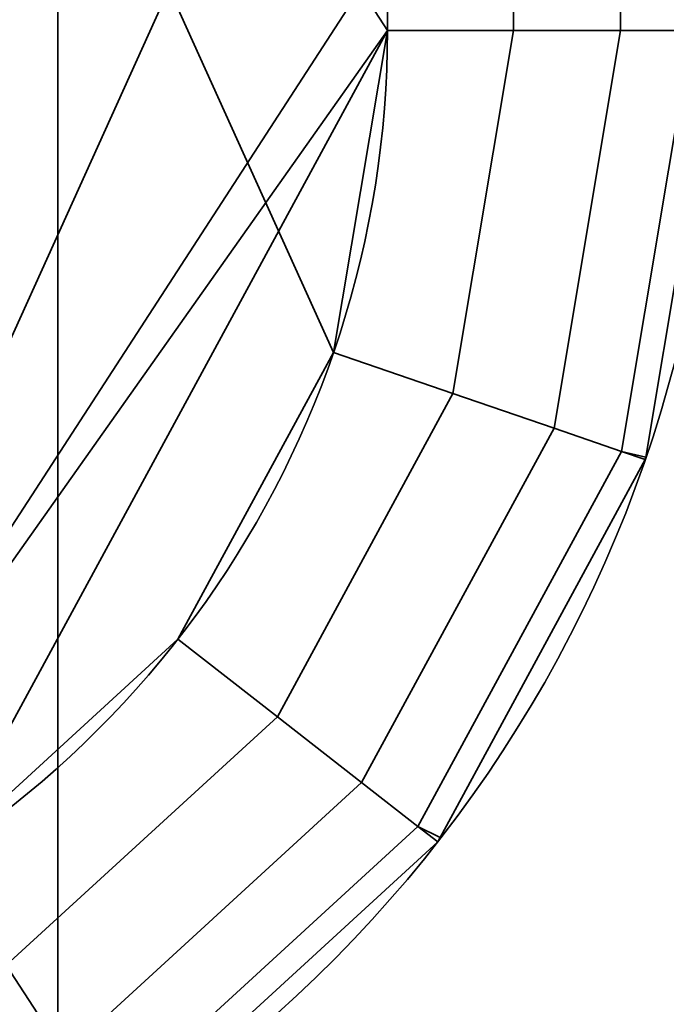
# Model space of a CAD drawing. Header units: millimetres. Extents: x -488 to 6688, y -115 to 115.
# Tile 435 of 656: x 335.08 to 337.05, y -14.58 to -11.59. Entities that reach past the tile are written whole.
import ezdxf

# ---------------------------------------------------------------- set-up
doc = ezdxf.new("R2010")
doc.units = ezdxf.units.MM
doc.layers.add('151', color=7, linetype='Continuous', true_color=0xffffff)

# ---------------------------------------------------------------- blocks, each defined once
blk = doc.blocks.new('UG_SURFACE_001')
at = {"layer": '151', "color": 252, "linetype": 'Continuous', "lineweight": 35}
for points in [[(487.5, -15, 2194.2501), (487.5, 115, 2194.2501), (-487.5, 115, 2194.2501), (-487.5, -15, 2194.2501)], [(-337.5, -15, 2044.25), (-337.5, 115, 2044.25), (337.5, 115, 2044.25), (337.5, -15, 2044.25)]]:
    blk.add_3dface(points, dxfattribs=at)
blk = doc.blocks.new('UG_SURFACE_056')
at = {"layer": '151', "color": 252, "linetype": 'Continuous', "lineweight": 35}
for points in [[(335.2, -4.5, 1518.75), (334.2, -4.5, 1518.75), (334.2, -18.5, 1518.75), (335.2, -18.5, 1518.75)], [(335.2, -18.5, 1504.75), (334.2, -18.5, 1504.75), (334.2, -4.5, 1504.75), (335.2, -4.5, 1504.75)], [(335.2, -4.5, 1518.75), (335.2, -18.5, 1518.75), (335.2, -18, 1516.25), (335.2, -5, 1516.25)], [(335.2, -18.5, 1504.75), (335.2, -4.5, 1504.75), (335.2, -5, 1507.25), (335.2, -18, 1507.25)], [(335.2, -18, 1516.25), (337.2, -18, 1516.25), (337.2, -5, 1516.25), (335.2, -5, 1516.25)], [(335.2, -5, 1507.25), (337.2, -5, 1507.25), (337.2, -18, 1507.25), (335.2, -18, 1507.25)], [(334.2, -8.5446, 1498.75), (336.2, -11.627, 1498.75), (336.0367, -12.6034, 1498.75)], [(336.0367, -12.6034, 1498.75), (335.5644, -13.4735, 1498.75), (334.8347, -14.1425, 1498.75), (334.2, -8.5446, 1498.75)], [(336.2, -11.373, 1498.75), (336.2, -11.627, 1498.75), (334.2, -8.5446, 1498.75)], [(336.0367, -10.3966, 1502.75), (335.5644, -9.5265, 1502.75), (334.8347, -8.8575, 1502.75), (334.2, -14.4554, 1502.75)], [(334.2, -14.4554, 1520.75), (334.8347, -8.8575, 1520.75), (335.5644, -9.5265, 1520.75), (336.0367, -10.3966, 1520.75)], [(336.0367, -10.3966, 1524.75), (335.5644, -9.5265, 1524.75), (334.8347, -8.8575, 1524.75), (334.2, -14.4554, 1524.75)], [(334.2, -14.4554, 1502.75), (336.2, -11.373, 1502.75), (336.0367, -10.3966, 1502.75)], [(336.0367, -10.3966, 1520.75), (336.2, -11.373, 1520.75), (334.2, -14.4554, 1520.75)], [(334.2, -14.4554, 1524.75), (336.2, -11.373, 1524.75), (336.0367, -10.3966, 1524.75)], [(336.2, -11.627, 1502.75), (336.2, -11.373, 1502.75), (334.2, -14.4554, 1502.75)], [(334.2, -14.4554, 1520.75), (336.2, -11.373, 1520.75), (336.2, -11.627, 1520.75)], [(336.2, -11.627, 1524.75), (336.2, -11.373, 1524.75), (334.2, -14.4554, 1524.75)], [(336.2, -11.373, 1524.75), (336.2, -11.627, 1524.75), (336.5827, -11.627, 1524.6739), (336.5827, -11.373, 1524.6739)], [(336.2, -11.627, 1520.75), (336.2, -11.373, 1520.75), (336.5827, -11.373, 1520.8261), (336.5827, -11.627, 1520.8261)], [(336.2, -11.373, 1502.75), (336.2, -11.627, 1502.75), (336.5827, -11.627, 1502.6739), (336.5827, -11.373, 1502.6739)], [(336.2, -11.627, 1498.75), (336.2, -11.373, 1498.75), (336.5827, -11.373, 1498.8261), (336.5827, -11.627, 1498.8261)], [(336.5827, -11.373, 1524.6739), (336.5827, -11.627, 1524.6739), (336.9071, -11.627, 1524.4571), (336.9071, -11.373, 1524.4571)], [(336.5827, -11.627, 1520.8261), (336.5827, -11.373, 1520.8261), (336.9071, -11.373, 1521.0429), (336.9071, -11.627, 1521.0429)], [(336.5827, -11.373, 1502.6739), (336.5827, -11.627, 1502.6739), (336.9071, -11.627, 1502.4571), (336.9071, -11.373, 1502.4571)], [(336.5827, -11.627, 1498.8261), (336.5827, -11.373, 1498.8261), (336.9071, -11.373, 1499.0429), (336.9071, -11.627, 1499.0429)], [(336.9071, -11.373, 1524.4571), (336.9071, -11.627, 1524.4571), (337.1239, -11.627, 1524.1327), (337.1239, -11.373, 1524.1327)], [(336.9071, -11.627, 1521.0429), (336.9071, -11.373, 1521.0429), (337.1239, -11.373, 1521.3673), (337.1239, -11.627, 1521.3673)], [(336.9071, -11.373, 1502.4571), (336.9071, -11.627, 1502.4571), (337.1239, -11.627, 1502.1327), (337.1239, -11.373, 1502.1327)], [(336.9071, -11.627, 1499.0429), (336.9071, -11.373, 1499.0429), (337.1239, -11.373, 1499.3674), (337.1239, -11.627, 1499.3674)], [(336.2, -11.627, 1502.75), (334.2, -14.4554, 1502.75), (334.8347, -14.1425, 1502.75)], [(334.8347, -14.1425, 1520.75), (334.2, -14.4554, 1520.75), (336.2, -11.627, 1520.75)], [(336.2, -11.627, 1524.75), (334.2, -14.4554, 1524.75), (334.8347, -14.1425, 1524.75)], [(334.8347, -14.1425, 1502.75), (335.5644, -13.4735, 1502.75), (336.0367, -12.6034, 1502.75), (336.2, -11.627, 1502.75)], [(336.2, -11.627, 1520.75), (336.0367, -12.6034, 1520.75), (335.5644, -13.4735, 1520.75), (334.8347, -14.1425, 1520.75)], [(334.8347, -14.1425, 1524.75), (335.5644, -13.4735, 1524.75), (336.0367, -12.6034, 1524.75), (336.2, -11.627, 1524.75)], [(336.3985, -12.728, 1502.6739), (336.5827, -11.627, 1502.6739), (336.2, -11.627, 1502.75), (336.0367, -12.6034, 1502.75)], [(336.5827, -11.627, 1498.8261), (336.3985, -12.728, 1498.8261), (336.0367, -12.6034, 1498.75), (336.2, -11.627, 1498.75)], [(336.5827, -11.627, 1520.8261), (336.3985, -12.728, 1520.8261), (336.0367, -12.6034, 1520.75), (336.2, -11.627, 1520.75)], [(336.3985, -12.728, 1524.6739), (336.5827, -11.627, 1524.6739), (336.2, -11.627, 1524.75), (336.0367, -12.6034, 1524.75)], [(336.7053, -12.8336, 1502.4571), (336.9071, -11.627, 1502.4571), (336.5827, -11.627, 1502.6739), (336.3985, -12.728, 1502.6739)], [(336.9071, -11.627, 1499.0429), (336.7053, -12.8336, 1499.0429), (336.3985, -12.728, 1498.8261), (336.5827, -11.627, 1498.8261)], [(336.9071, -11.627, 1521.0429), (336.7053, -12.8336, 1521.0429), (336.3985, -12.728, 1520.8261), (336.5827, -11.627, 1520.8261)], [(336.7053, -12.8336, 1524.4571), (336.9071, -11.627, 1524.4571), (336.5827, -11.627, 1524.6739), (336.3985, -12.728, 1524.6739)], [(336.9102, -12.9041, 1502.1327), (337.1239, -11.627, 1502.1327), (336.9071, -11.627, 1502.4571), (336.7053, -12.8336, 1502.4571)], [(337.1239, -11.627, 1499.3674), (336.9102, -12.9041, 1499.3674), (336.7053, -12.8336, 1499.0429), (336.9071, -11.627, 1499.0429)], [(337.1239, -11.627, 1521.3673), (336.9102, -12.9041, 1521.3673), (336.7053, -12.8336, 1521.0429), (336.9071, -11.627, 1521.0429)], [(336.9102, -12.9041, 1524.1327), (337.1239, -11.627, 1524.1327), (336.9071, -11.627, 1524.4571), (336.7053, -12.8336, 1524.4571)], [(336.9835, -12.9212, 1501.75), (337.2, -11.627, 1501.75), (337.1239, -11.627, 1502.1327), (336.9102, -12.9041, 1502.1327)], [(336.9102, -12.9041, 1499.3674), (337.1239, -11.627, 1499.3674), (337.2, -11.627, 1499.75), (336.9835, -12.9212, 1499.75)], [(336.9102, -12.9041, 1521.3673), (337.1239, -11.627, 1521.3673), (337.2, -11.627, 1521.75), (336.9835, -12.9212, 1521.75)], [(336.9835, -12.9212, 1523.7499), (337.2, -11.627, 1523.7499), (337.1239, -11.627, 1524.1327), (336.9102, -12.9041, 1524.1327)], [(337.2, -11.627, 1521.75), (337.2, -11.627, 1523.7499), (336.9835, -12.9212, 1523.7499), (336.9835, -12.9212, 1521.75)], [(337.2, -11.627, 1499.75), (337.2, -11.627, 1501.75), (336.9835, -12.9212, 1501.75), (336.9835, -12.9212, 1499.75)], [(335.866, -13.709, 1502.6739), (336.3985, -12.728, 1502.6739), (336.0367, -12.6034, 1502.75), (335.5644, -13.4735, 1502.75)], [(336.3985, -12.728, 1498.8261), (335.866, -13.709, 1498.8261), (335.5644, -13.4735, 1498.75), (336.0367, -12.6034, 1498.75)], [(336.3985, -12.728, 1520.8261), (335.866, -13.709, 1520.8261), (335.5644, -13.4735, 1520.75), (336.0367, -12.6034, 1520.75)], [(335.866, -13.709, 1524.6739), (336.3985, -12.728, 1524.6739), (336.0367, -12.6034, 1524.75), (335.5644, -13.4735, 1524.75)], [(336.1217, -13.9087, 1502.4571), (336.7053, -12.8336, 1502.4571), (336.3985, -12.728, 1502.6739), (335.866, -13.709, 1502.6739)], [(336.7053, -12.8336, 1499.0429), (336.1217, -13.9087, 1499.0429), (335.866, -13.709, 1498.8261), (336.3985, -12.728, 1498.8261)], [(336.7053, -12.8336, 1521.0429), (336.1217, -13.9087, 1521.0429), (335.866, -13.709, 1520.8261), (336.3985, -12.728, 1520.8261)], [(336.1217, -13.9087, 1524.4571), (336.7053, -12.8336, 1524.4571), (336.3985, -12.728, 1524.6739), (335.866, -13.709, 1524.6739)], [(336.2926, -14.0421, 1502.1327), (336.9102, -12.9041, 1502.1327), (336.7053, -12.8336, 1502.4571), (336.1217, -13.9087, 1502.4571)], [(336.9102, -12.9041, 1499.3674), (336.2926, -14.0421, 1499.3674), (336.1217, -13.9087, 1499.0429), (336.7053, -12.8336, 1499.0429)], [(336.9102, -12.9041, 1521.3673), (336.2926, -14.0421, 1521.3673), (336.1217, -13.9087, 1521.0429), (336.7053, -12.8336, 1521.0429)], [(336.2926, -14.0421, 1524.1327), (336.9102, -12.9041, 1524.1327), (336.7053, -12.8336, 1524.4571), (336.1217, -13.9087, 1524.4571)], [(336.36, -14.0753, 1501.75), (336.9822, -12.9289, 1501.75), (336.9102, -12.9041, 1502.1327), (336.2926, -14.0421, 1502.1327)], [(336.2926, -14.0421, 1499.3674), (336.9102, -12.9041, 1499.3674), (336.9822, -12.9289, 1499.75), (336.36, -14.0753, 1499.75)], [(336.2926, -14.0421, 1521.3673), (336.9102, -12.9041, 1521.3673), (336.9822, -12.9289, 1521.75), (336.36, -14.0753, 1521.75)], [(336.36, -14.0753, 1523.7499), (336.9822, -12.9289, 1523.7499), (336.9102, -12.9041, 1524.1327), (336.2926, -14.0421, 1524.1327)], [(336.9102, -12.9041, 1502.1327), (336.9822, -12.9289, 1501.75), (336.9835, -12.9212, 1501.75)], [(336.9835, -12.9212, 1499.75), (336.9822, -12.9289, 1499.75), (336.9102, -12.9041, 1499.3674)], [(336.9835, -12.9212, 1521.75), (336.9822, -12.9289, 1521.75), (336.9102, -12.9041, 1521.3673)], [(336.9102, -12.9041, 1524.1327), (336.9822, -12.9289, 1523.7499), (336.9835, -12.9212, 1523.7499)], [(336.9822, -12.9289, 1523.7499), (336.36, -14.0753, 1523.7499), (336.36, -14.0753, 1521.75), (336.9822, -12.9289, 1521.75)], [(336.9822, -12.9289, 1501.75), (336.36, -14.0753, 1501.75), (336.36, -14.0753, 1499.75), (336.9822, -12.9289, 1499.75)], [(336.9822, -12.9289, 1521.75), (336.9835, -12.9212, 1521.75), (336.9835, -12.9212, 1523.7499), (336.9822, -12.9289, 1523.7499)], [(336.9822, -12.9289, 1499.75), (336.9835, -12.9212, 1499.75), (336.9835, -12.9212, 1501.75), (336.9822, -12.9289, 1501.75)], [(335.0433, -14.4634, 1502.6739), (335.866, -13.709, 1502.6739), (335.5644, -13.4735, 1502.75), (334.8347, -14.1425, 1502.75)], [(335.866, -13.709, 1498.8261), (335.0433, -14.4634, 1498.8261), (334.8347, -14.1425, 1498.75), (335.5644, -13.4735, 1498.75)], [(335.866, -13.709, 1520.8261), (335.0433, -14.4634, 1520.8261), (334.8347, -14.1425, 1520.75), (335.5644, -13.4735, 1520.75)], [(335.0433, -14.4634, 1524.6739), (335.866, -13.709, 1524.6739), (335.5644, -13.4735, 1524.75), (334.8347, -14.1425, 1524.75)], [(335.22, -14.7354, 1502.4571), (336.1217, -13.9087, 1502.4571), (335.866, -13.709, 1502.6739), (335.0433, -14.4634, 1502.6739)], [(336.1217, -13.9087, 1499.0429), (335.22, -14.7354, 1499.0429), (335.0433, -14.4634, 1498.8261), (335.866, -13.709, 1498.8261)], [(336.1217, -13.9087, 1521.0429), (335.22, -14.7354, 1521.0429), (335.0433, -14.4634, 1520.8261), (335.866, -13.709, 1520.8261)], [(335.22, -14.7354, 1524.4571), (336.1217, -13.9087, 1524.4571), (335.866, -13.709, 1524.6739), (335.0433, -14.4634, 1524.6739)], [(335.3381, -14.9172, 1502.1327), (336.2926, -14.0421, 1502.1327), (336.1217, -13.9087, 1502.4571), (335.22, -14.7354, 1502.4571)], [(336.2926, -14.0421, 1499.3674), (335.3381, -14.9172, 1499.3674), (335.22, -14.7354, 1499.0429), (336.1217, -13.9087, 1499.0429)], [(336.2926, -14.0421, 1521.3673), (335.3381, -14.9172, 1521.3673), (335.22, -14.7354, 1521.0429), (336.1217, -13.9087, 1521.0429)], [(335.3381, -14.9172, 1524.1327), (336.2926, -14.0421, 1524.1327), (336.1217, -13.9087, 1524.4571), (335.22, -14.7354, 1524.4571)], [(335.3969, -14.9652, 1501.75), (336.3526, -14.089, 1501.75), (336.2926, -14.0421, 1502.1327), (335.3381, -14.9172, 1502.1327)], [(335.3381, -14.9172, 1499.3674), (336.2926, -14.0421, 1499.3674), (336.3526, -14.089, 1499.75), (335.3969, -14.9652, 1499.75)], [(335.3381, -14.9172, 1521.3673), (336.2926, -14.0421, 1521.3673), (336.3526, -14.089, 1521.75), (335.3969, -14.9652, 1521.75)], [(335.3969, -14.9652, 1523.7499), (336.3526, -14.089, 1523.7499), (336.2926, -14.0421, 1524.1327), (335.3381, -14.9172, 1524.1327)], [(336.2926, -14.0421, 1502.1327), (336.3526, -14.089, 1501.75), (336.36, -14.0753, 1501.75)], [(336.36, -14.0753, 1499.75), (336.3526, -14.089, 1499.75), (336.2926, -14.0421, 1499.3674)], [(336.36, -14.0753, 1521.75), (336.3526, -14.089, 1521.75), (336.2926, -14.0421, 1521.3673)], [(336.2926, -14.0421, 1524.1327), (336.3526, -14.089, 1523.7499), (336.36, -14.0753, 1523.7499)], [(336.3526, -14.089, 1523.7499), (335.3969, -14.9652, 1523.7499), (335.3969, -14.9652, 1521.75), (336.3526, -14.089, 1521.75)], [(336.3526, -14.089, 1501.75), (335.3969, -14.9652, 1501.75), (335.3969, -14.9652, 1499.75), (336.3526, -14.089, 1499.75)], [(336.3526, -14.089, 1521.75), (336.36, -14.0753, 1521.75), (336.36, -14.0753, 1523.7499), (336.3526, -14.089, 1523.7499)], [(336.3526, -14.089, 1499.75), (336.36, -14.0753, 1499.75), (336.36, -14.0753, 1501.75), (336.3526, -14.089, 1501.75)], [(335.22, -14.7354, 1502.4571), (335.0433, -14.4634, 1502.6739), (334.2, -14.8523, 1502.6622)], [(334.2, -14.8547, 1498.832), (335.0433, -14.4634, 1498.8261), (335.22, -14.7354, 1499.0429)], [(334.2, -14.8547, 1520.8319), (335.0433, -14.4634, 1520.8261), (335.22, -14.7354, 1521.0429)], [(335.22, -14.7354, 1524.4571), (335.0433, -14.4634, 1524.6739), (334.2, -14.8523, 1524.6621)]]:
    blk.add_3dface(points, dxfattribs=at)
blk = doc.blocks.new('UG_SURFACE_059')
at = {"layer": '151', "color": 252, "linetype": 'Continuous', "lineweight": 35}
for points in [[(335.2, -4.5, 333.75), (334.2, -4.5, 333.75), (334.2, -18.5, 333.75), (335.2, -18.5, 333.75)], [(335.2, -18.5, 319.75), (334.2, -18.5, 319.75), (334.2, -4.5, 319.75), (335.2, -4.5, 319.75)], [(335.2, -4.5, 333.75), (335.2, -18.5, 333.75), (335.2, -18, 331.25), (335.2, -5, 331.25)], [(335.2, -18.5, 319.75), (335.2, -4.5, 319.75), (335.2, -5, 322.25), (335.2, -18, 322.25)], [(335.2, -18, 331.25), (337.2, -18, 331.25), (337.2, -5, 331.25), (335.2, -5, 331.25)], [(335.2, -5, 322.25), (337.2, -5, 322.25), (337.2, -18, 322.25), (335.2, -18, 322.25)], [(334.2, -8.5446, 313.75), (336.2, -11.627, 313.75), (336.0367, -12.6034, 313.75)], [(336.0367, -12.6034, 313.75), (335.5644, -13.4735, 313.75), (334.8347, -14.1425, 313.75), (334.2, -8.5446, 313.75)], [(336.2, -11.373, 313.75), (336.2, -11.627, 313.75), (334.2, -8.5446, 313.75)], [(336.0367, -10.3966, 317.75), (335.5644, -9.5265, 317.75), (334.8347, -8.8575, 317.75), (334.2, -14.4554, 317.75)], [(334.2, -14.4554, 335.75), (334.8347, -8.8575, 335.75), (335.5644, -9.5265, 335.75), (336.0367, -10.3966, 335.75)], [(336.0367, -10.3966, 339.75), (335.5644, -9.5265, 339.75), (334.8347, -8.8575, 339.75), (334.2, -14.4554, 339.75)], [(334.2, -14.4554, 317.75), (336.2, -11.373, 317.75), (336.0367, -10.3966, 317.75)], [(336.0367, -10.3966, 335.75), (336.2, -11.373, 335.75), (334.2, -14.4554, 335.75)], [(334.2, -14.4554, 339.75), (336.2, -11.373, 339.75), (336.0367, -10.3966, 339.75)], [(336.2, -11.627, 317.75), (336.2, -11.373, 317.75), (334.2, -14.4554, 317.75)], [(334.2, -14.4554, 335.75), (336.2, -11.373, 335.75), (336.2, -11.627, 335.75)], [(336.2, -11.627, 339.75), (336.2, -11.373, 339.75), (334.2, -14.4554, 339.75)], [(336.2, -11.373, 339.75), (336.2, -11.627, 339.75), (336.5827, -11.627, 339.6739), (336.5827, -11.373, 339.6739)], [(336.2, -11.627, 335.75), (336.2, -11.373, 335.75), (336.5827, -11.373, 335.8261), (336.5827, -11.627, 335.8261)], [(336.2, -11.373, 317.75), (336.2, -11.627, 317.75), (336.5827, -11.627, 317.6739), (336.5827, -11.373, 317.6739)], [(336.2, -11.627, 313.75), (336.2, -11.373, 313.75), (336.5827, -11.373, 313.8261), (336.5827, -11.627, 313.8261)], [(336.5827, -11.373, 339.6739), (336.5827, -11.627, 339.6739), (336.9071, -11.627, 339.4571), (336.9071, -11.373, 339.4571)], [(336.5827, -11.627, 335.8261), (336.5827, -11.373, 335.8261), (336.9071, -11.373, 336.0429), (336.9071, -11.627, 336.0429)], [(336.5827, -11.373, 317.6739), (336.5827, -11.627, 317.6739), (336.9071, -11.627, 317.4571), (336.9071, -11.373, 317.4571)], [(336.5827, -11.627, 313.8261), (336.5827, -11.373, 313.8261), (336.9071, -11.373, 314.0429), (336.9071, -11.627, 314.0429)], [(336.9071, -11.373, 339.4571), (336.9071, -11.627, 339.4571), (337.1239, -11.627, 339.1327), (337.1239, -11.373, 339.1327)], [(336.9071, -11.627, 336.0429), (336.9071, -11.373, 336.0429), (337.1239, -11.373, 336.3673), (337.1239, -11.627, 336.3673)], [(336.9071, -11.373, 317.4571), (336.9071, -11.627, 317.4571), (337.1239, -11.627, 317.1327), (337.1239, -11.373, 317.1327)], [(336.9071, -11.627, 314.0429), (336.9071, -11.373, 314.0429), (337.1239, -11.373, 314.3673), (337.1239, -11.627, 314.3673)], [(336.2, -11.627, 317.75), (334.2, -14.4554, 317.75), (334.8347, -14.1425, 317.75)], [(334.8347, -14.1425, 335.75), (334.2, -14.4554, 335.75), (336.2, -11.627, 335.75)], [(336.2, -11.627, 339.75), (334.2, -14.4554, 339.75), (334.8347, -14.1425, 339.75)], [(334.8347, -14.1425, 317.75), (335.5644, -13.4735, 317.75), (336.0367, -12.6034, 317.75), (336.2, -11.627, 317.75)], [(336.2, -11.627, 335.75), (336.0367, -12.6034, 335.75), (335.5644, -13.4735, 335.75), (334.8347, -14.1425, 335.75)], [(334.8347, -14.1425, 339.75), (335.5644, -13.4735, 339.75), (336.0367, -12.6034, 339.75), (336.2, -11.627, 339.75)], [(336.3985, -12.728, 317.6739), (336.5827, -11.627, 317.6739), (336.2, -11.627, 317.75), (336.0367, -12.6034, 317.75)], [(336.5827, -11.627, 313.8261), (336.3985, -12.728, 313.8261), (336.0367, -12.6034, 313.75), (336.2, -11.627, 313.75)], [(336.5827, -11.627, 335.8261), (336.3985, -12.728, 335.8261), (336.0367, -12.6034, 335.75), (336.2, -11.627, 335.75)], [(336.3985, -12.728, 339.6739), (336.5827, -11.627, 339.6739), (336.2, -11.627, 339.75), (336.0367, -12.6034, 339.75)], [(336.7053, -12.8336, 317.4571), (336.9071, -11.627, 317.4571), (336.5827, -11.627, 317.6739), (336.3985, -12.728, 317.6739)], [(336.9071, -11.627, 314.0429), (336.7053, -12.8336, 314.0429), (336.3985, -12.728, 313.8261), (336.5827, -11.627, 313.8261)], [(336.9071, -11.627, 336.0429), (336.7053, -12.8336, 336.0429), (336.3985, -12.728, 335.8261), (336.5827, -11.627, 335.8261)], [(336.7053, -12.8336, 339.4571), (336.9071, -11.627, 339.4571), (336.5827, -11.627, 339.6739), (336.3985, -12.728, 339.6739)], [(336.9102, -12.9041, 317.1327), (337.1239, -11.627, 317.1327), (336.9071, -11.627, 317.4571), (336.7053, -12.8336, 317.4571)], [(337.1239, -11.627, 314.3673), (336.9102, -12.9041, 314.3673), (336.7053, -12.8336, 314.0429), (336.9071, -11.627, 314.0429)], [(337.1239, -11.627, 336.3673), (336.9102, -12.9041, 336.3673), (336.7053, -12.8336, 336.0429), (336.9071, -11.627, 336.0429)], [(336.9102, -12.9041, 339.1327), (337.1239, -11.627, 339.1327), (336.9071, -11.627, 339.4571), (336.7053, -12.8336, 339.4571)], [(336.9835, -12.9212, 316.75), (337.2, -11.627, 316.75), (337.1239, -11.627, 317.1327), (336.9102, -12.9041, 317.1327)], [(336.9102, -12.9041, 314.3673), (337.1239, -11.627, 314.3673), (337.2, -11.627, 314.75), (336.9835, -12.9212, 314.75)], [(336.9102, -12.9041, 336.3673), (337.1239, -11.627, 336.3673), (337.2, -11.627, 336.75), (336.9835, -12.9212, 336.75)], [(336.9835, -12.9212, 338.75), (337.2, -11.627, 338.75), (337.1239, -11.627, 339.1327), (336.9102, -12.9041, 339.1327)], [(337.2, -11.627, 336.75), (337.2, -11.627, 338.75), (336.9835, -12.9212, 338.75), (336.9835, -12.9212, 336.75)], [(337.2, -11.627, 314.75), (337.2, -11.627, 316.75), (336.9835, -12.9212, 316.75), (336.9835, -12.9212, 314.75)], [(335.866, -13.709, 317.6739), (336.3985, -12.728, 317.6739), (336.0367, -12.6034, 317.75), (335.5644, -13.4735, 317.75)], [(336.3985, -12.728, 313.8261), (335.866, -13.709, 313.8261), (335.5644, -13.4735, 313.75), (336.0367, -12.6034, 313.75)], [(336.3985, -12.728, 335.8261), (335.866, -13.709, 335.8261), (335.5644, -13.4735, 335.75), (336.0367, -12.6034, 335.75)], [(335.866, -13.709, 339.6739), (336.3985, -12.728, 339.6739), (336.0367, -12.6034, 339.75), (335.5644, -13.4735, 339.75)], [(336.1217, -13.9087, 317.4571), (336.7053, -12.8336, 317.4571), (336.3985, -12.728, 317.6739), (335.866, -13.709, 317.6739)], [(336.7053, -12.8336, 314.0429), (336.1217, -13.9087, 314.0429), (335.866, -13.709, 313.8261), (336.3985, -12.728, 313.8261)], [(336.7053, -12.8336, 336.0429), (336.1217, -13.9087, 336.0429), (335.866, -13.709, 335.8261), (336.3985, -12.728, 335.8261)], [(336.1217, -13.9087, 339.4571), (336.7053, -12.8336, 339.4571), (336.3985, -12.728, 339.6739), (335.866, -13.709, 339.6739)], [(336.2926, -14.0421, 317.1327), (336.9102, -12.9041, 317.1327), (336.7053, -12.8336, 317.4571), (336.1217, -13.9087, 317.4571)], [(336.9102, -12.9041, 314.3673), (336.2926, -14.0421, 314.3673), (336.1217, -13.9087, 314.0429), (336.7053, -12.8336, 314.0429)], [(336.9102, -12.9041, 336.3673), (336.2926, -14.0421, 336.3673), (336.1217, -13.9087, 336.0429), (336.7053, -12.8336, 336.0429)], [(336.2926, -14.0421, 339.1327), (336.9102, -12.9041, 339.1327), (336.7053, -12.8336, 339.4571), (336.1217, -13.9087, 339.4571)], [(336.36, -14.0753, 316.75), (336.9822, -12.9289, 316.75), (336.9102, -12.9041, 317.1327), (336.2926, -14.0421, 317.1327)], [(336.2926, -14.0421, 314.3673), (336.9102, -12.9041, 314.3673), (336.9822, -12.9289, 314.75), (336.36, -14.0753, 314.75)], [(336.2926, -14.0421, 336.3673), (336.9102, -12.9041, 336.3673), (336.9822, -12.9289, 336.75), (336.36, -14.0753, 336.75)], [(336.36, -14.0753, 338.75), (336.9822, -12.9289, 338.75), (336.9102, -12.9041, 339.1327), (336.2926, -14.0421, 339.1327)], [(336.9102, -12.9041, 317.1327), (336.9822, -12.9289, 316.75), (336.9835, -12.9212, 316.75)], [(336.9835, -12.9212, 314.75), (336.9822, -12.9289, 314.75), (336.9102, -12.9041, 314.3673)], [(336.9835, -12.9212, 336.75), (336.9822, -12.9289, 336.75), (336.9102, -12.9041, 336.3673)], [(336.9102, -12.9041, 339.1327), (336.9822, -12.9289, 338.75), (336.9835, -12.9212, 338.75)], [(336.9822, -12.9289, 338.75), (336.36, -14.0753, 338.75), (336.36, -14.0753, 336.75), (336.9822, -12.9289, 336.75)], [(336.9822, -12.9289, 316.75), (336.36, -14.0753, 316.75), (336.36, -14.0753, 314.75), (336.9822, -12.9289, 314.75)], [(336.9822, -12.9289, 336.75), (336.9835, -12.9212, 336.75), (336.9835, -12.9212, 338.75), (336.9822, -12.9289, 338.75)], [(336.9822, -12.9289, 314.75), (336.9835, -12.9212, 314.75), (336.9835, -12.9212, 316.75), (336.9822, -12.9289, 316.75)], [(335.0433, -14.4634, 317.6739), (335.866, -13.709, 317.6739), (335.5644, -13.4735, 317.75), (334.8347, -14.1425, 317.75)], [(335.866, -13.709, 313.8261), (335.0433, -14.4634, 313.8261), (334.8347, -14.1425, 313.75), (335.5644, -13.4735, 313.75)], [(335.866, -13.709, 335.8261), (335.0433, -14.4634, 335.8261), (334.8347, -14.1425, 335.75), (335.5644, -13.4735, 335.75)], [(335.0433, -14.4634, 339.6739), (335.866, -13.709, 339.6739), (335.5644, -13.4735, 339.75), (334.8347, -14.1425, 339.75)], [(335.22, -14.7354, 317.4571), (336.1217, -13.9087, 317.4571), (335.866, -13.709, 317.6739), (335.0433, -14.4634, 317.6739)], [(336.1217, -13.9087, 314.0429), (335.22, -14.7354, 314.0429), (335.0433, -14.4634, 313.8261), (335.866, -13.709, 313.8261)], [(336.1217, -13.9087, 336.0429), (335.22, -14.7354, 336.0429), (335.0433, -14.4634, 335.8261), (335.866, -13.709, 335.8261)], [(335.22, -14.7354, 339.4571), (336.1217, -13.9087, 339.4571), (335.866, -13.709, 339.6739), (335.0433, -14.4634, 339.6739)], [(335.3381, -14.9172, 317.1327), (336.2926, -14.0421, 317.1327), (336.1217, -13.9087, 317.4571), (335.22, -14.7354, 317.4571)], [(336.2926, -14.0421, 314.3673), (335.3381, -14.9172, 314.3673), (335.22, -14.7354, 314.0429), (336.1217, -13.9087, 314.0429)], [(336.2926, -14.0421, 336.3673), (335.3381, -14.9172, 336.3673), (335.22, -14.7354, 336.0429), (336.1217, -13.9087, 336.0429)], [(335.3381, -14.9172, 339.1327), (336.2926, -14.0421, 339.1327), (336.1217, -13.9087, 339.4571), (335.22, -14.7354, 339.4571)], [(335.3969, -14.9652, 316.75), (336.3526, -14.089, 316.75), (336.2926, -14.0421, 317.1327), (335.3381, -14.9172, 317.1327)], [(335.3381, -14.9172, 314.3673), (336.2926, -14.0421, 314.3673), (336.3526, -14.089, 314.75), (335.3969, -14.9652, 314.75)], [(335.3381, -14.9172, 336.3673), (336.2926, -14.0421, 336.3673), (336.3526, -14.089, 336.75), (335.3969, -14.9652, 336.75)], [(335.3969, -14.9652, 338.75), (336.3526, -14.089, 338.75), (336.2926, -14.0421, 339.1327), (335.3381, -14.9172, 339.1327)], [(336.2926, -14.0421, 317.1327), (336.3526, -14.089, 316.75), (336.36, -14.0753, 316.75)], [(336.36, -14.0753, 314.75), (336.3526, -14.089, 314.75), (336.2926, -14.0421, 314.3673)], [(336.36, -14.0753, 336.75), (336.3526, -14.089, 336.75), (336.2926, -14.0421, 336.3673)], [(336.2926, -14.0421, 339.1327), (336.3526, -14.089, 338.75), (336.36, -14.0753, 338.75)], [(336.3526, -14.089, 338.75), (335.3969, -14.9652, 338.75), (335.3969, -14.9652, 336.75), (336.3526, -14.089, 336.75)], [(336.3526, -14.089, 316.75), (335.3969, -14.9652, 316.75), (335.3969, -14.9652, 314.75), (336.3526, -14.089, 314.75)], [(336.3526, -14.089, 336.75), (336.36, -14.0753, 336.75), (336.36, -14.0753, 338.75), (336.3526, -14.089, 338.75)], [(336.3526, -14.089, 314.75), (336.36, -14.0753, 314.75), (336.36, -14.0753, 316.75), (336.3526, -14.089, 316.75)], [(335.22, -14.7354, 317.4571), (335.0433, -14.4634, 317.6739), (334.2, -14.8523, 317.6621)], [(334.2, -14.8547, 313.832), (335.0433, -14.4634, 313.8261), (335.22, -14.7354, 314.0429)], [(334.2, -14.8547, 335.832), (335.0433, -14.4634, 335.8261), (335.22, -14.7354, 336.0429)], [(335.22, -14.7354, 339.4571), (335.0433, -14.4634, 339.6739), (334.2, -14.8523, 339.6621)]]:
    blk.add_3dface(points, dxfattribs=at)
blk = doc.blocks.new('UG_SURFACE_068')
at = {"layer": '151', "color": 252, "linetype": 'Continuous', "lineweight": 35}
for points in [[(335.2, -4.5, 1768.75), (334.2, -4.5, 1768.75), (334.2, -18.5, 1768.75), (335.2, -18.5, 1768.75)], [(335.2, -18.5, 1754.75), (334.2, -18.5, 1754.75), (334.2, -4.5, 1754.75), (335.2, -4.5, 1754.75)], [(335.2, -4.5, 1768.75), (335.2, -18.5, 1768.75), (335.2, -18, 1766.25), (335.2, -5, 1766.25)], [(335.2, -18.5, 1754.75), (335.2, -4.5, 1754.75), (335.2, -5, 1757.25), (335.2, -18, 1757.25)], [(335.2, -18, 1766.25), (337.2, -18, 1766.25), (337.2, -5, 1766.25), (335.2, -5, 1766.25)], [(335.2, -5, 1757.25), (337.2, -5, 1757.25), (337.2, -18, 1757.25), (335.2, -18, 1757.25)], [(334.2, -8.5446, 1748.75), (336.2, -11.627, 1748.75), (336.0367, -12.6034, 1748.75)], [(336.0367, -12.6034, 1748.75), (335.5644, -13.4735, 1748.75), (334.8347, -14.1425, 1748.75), (334.2, -8.5446, 1748.75)], [(336.2, -11.373, 1748.75), (336.2, -11.627, 1748.75), (334.2, -8.5446, 1748.75)], [(336.0367, -10.3966, 1752.75), (335.5644, -9.5265, 1752.75), (334.8347, -8.8575, 1752.75), (334.2, -14.4554, 1752.75)], [(334.2, -14.4554, 1770.75), (334.8347, -8.8575, 1770.75), (335.5644, -9.5265, 1770.75), (336.0367, -10.3966, 1770.75)], [(336.0367, -10.3966, 1774.75), (335.5644, -9.5265, 1774.75), (334.8347, -8.8575, 1774.75), (334.2, -14.4554, 1774.75)], [(334.2, -14.4554, 1752.75), (336.2, -11.373, 1752.75), (336.0367, -10.3966, 1752.75)], [(336.0367, -10.3966, 1770.75), (336.2, -11.373, 1770.75), (334.2, -14.4554, 1770.75)], [(334.2, -14.4554, 1774.75), (336.2, -11.373, 1774.75), (336.0367, -10.3966, 1774.75)], [(336.2, -11.627, 1752.75), (336.2, -11.373, 1752.75), (334.2, -14.4554, 1752.75)], [(334.2, -14.4554, 1770.75), (336.2, -11.373, 1770.75), (336.2, -11.627, 1770.75)], [(336.2, -11.627, 1774.75), (336.2, -11.373, 1774.75), (334.2, -14.4554, 1774.75)], [(336.2, -11.373, 1774.75), (336.2, -11.627, 1774.75), (336.5827, -11.627, 1774.6739), (336.5827, -11.373, 1774.6739)], [(336.2, -11.627, 1770.75), (336.2, -11.373, 1770.75), (336.5827, -11.373, 1770.8261), (336.5827, -11.627, 1770.8261)], [(336.2, -11.373, 1752.75), (336.2, -11.627, 1752.75), (336.5827, -11.627, 1752.6739), (336.5827, -11.373, 1752.6739)], [(336.2, -11.627, 1748.75), (336.2, -11.373, 1748.75), (336.5827, -11.373, 1748.8261), (336.5827, -11.627, 1748.8261)], [(336.5827, -11.373, 1774.6739), (336.5827, -11.627, 1774.6739), (336.9071, -11.627, 1774.4571), (336.9071, -11.373, 1774.4571)], [(336.5827, -11.627, 1770.8261), (336.5827, -11.373, 1770.8261), (336.9071, -11.373, 1771.0429), (336.9071, -11.627, 1771.0429)], [(336.5827, -11.373, 1752.6739), (336.5827, -11.627, 1752.6739), (336.9071, -11.627, 1752.4571), (336.9071, -11.373, 1752.4571)], [(336.5827, -11.627, 1748.8261), (336.5827, -11.373, 1748.8261), (336.9071, -11.373, 1749.0429), (336.9071, -11.627, 1749.0429)], [(336.9071, -11.373, 1774.4571), (336.9071, -11.627, 1774.4571), (337.1239, -11.627, 1774.1327), (337.1239, -11.373, 1774.1327)], [(336.9071, -11.627, 1771.0429), (336.9071, -11.373, 1771.0429), (337.1239, -11.373, 1771.3673), (337.1239, -11.627, 1771.3673)], [(336.9071, -11.373, 1752.4571), (336.9071, -11.627, 1752.4571), (337.1239, -11.627, 1752.1327), (337.1239, -11.373, 1752.1327)], [(336.9071, -11.627, 1749.0429), (336.9071, -11.373, 1749.0429), (337.1239, -11.373, 1749.3674), (337.1239, -11.627, 1749.3674)], [(336.2, -11.627, 1752.75), (334.2, -14.4554, 1752.75), (334.8347, -14.1425, 1752.75)], [(334.8347, -14.1425, 1770.75), (334.2, -14.4554, 1770.75), (336.2, -11.627, 1770.75)], [(336.2, -11.627, 1774.75), (334.2, -14.4554, 1774.75), (334.8347, -14.1425, 1774.75)], [(334.8347, -14.1425, 1752.75), (335.5644, -13.4735, 1752.75), (336.0367, -12.6034, 1752.75), (336.2, -11.627, 1752.75)], [(336.2, -11.627, 1770.75), (336.0367, -12.6034, 1770.75), (335.5644, -13.4735, 1770.75), (334.8347, -14.1425, 1770.75)], [(334.8347, -14.1425, 1774.75), (335.5644, -13.4735, 1774.75), (336.0367, -12.6034, 1774.75), (336.2, -11.627, 1774.75)], [(336.3985, -12.728, 1752.6739), (336.5827, -11.627, 1752.6739), (336.2, -11.627, 1752.75), (336.0367, -12.6034, 1752.75)], [(336.5827, -11.627, 1748.8261), (336.3985, -12.728, 1748.8261), (336.0367, -12.6034, 1748.75), (336.2, -11.627, 1748.75)], [(336.5827, -11.627, 1770.8261), (336.3985, -12.728, 1770.8261), (336.0367, -12.6034, 1770.75), (336.2, -11.627, 1770.75)], [(336.3985, -12.728, 1774.6739), (336.5827, -11.627, 1774.6739), (336.2, -11.627, 1774.75), (336.0367, -12.6034, 1774.75)], [(336.7053, -12.8336, 1752.4571), (336.9071, -11.627, 1752.4571), (336.5827, -11.627, 1752.6739), (336.3985, -12.728, 1752.6739)], [(336.9071, -11.627, 1749.0429), (336.7053, -12.8336, 1749.0429), (336.3985, -12.728, 1748.8261), (336.5827, -11.627, 1748.8261)], [(336.9071, -11.627, 1771.0429), (336.7053, -12.8336, 1771.0429), (336.3985, -12.728, 1770.8261), (336.5827, -11.627, 1770.8261)], [(336.7053, -12.8336, 1774.4571), (336.9071, -11.627, 1774.4571), (336.5827, -11.627, 1774.6739), (336.3985, -12.728, 1774.6739)], [(336.9102, -12.9041, 1752.1327), (337.1239, -11.627, 1752.1327), (336.9071, -11.627, 1752.4571), (336.7053, -12.8336, 1752.4571)], [(337.1239, -11.627, 1749.3674), (336.9102, -12.9041, 1749.3674), (336.7053, -12.8336, 1749.0429), (336.9071, -11.627, 1749.0429)], [(337.1239, -11.627, 1771.3673), (336.9102, -12.9041, 1771.3673), (336.7053, -12.8336, 1771.0429), (336.9071, -11.627, 1771.0429)], [(336.9102, -12.9041, 1774.1327), (337.1239, -11.627, 1774.1327), (336.9071, -11.627, 1774.4571), (336.7053, -12.8336, 1774.4571)], [(336.9835, -12.9212, 1751.75), (337.2, -11.627, 1751.75), (337.1239, -11.627, 1752.1327), (336.9102, -12.9041, 1752.1327)], [(336.9102, -12.9041, 1749.3674), (337.1239, -11.627, 1749.3674), (337.2, -11.627, 1749.75), (336.9835, -12.9212, 1749.75)], [(336.9102, -12.9041, 1771.3673), (337.1239, -11.627, 1771.3673), (337.2, -11.627, 1771.75), (336.9835, -12.9212, 1771.75)], [(336.9835, -12.9212, 1773.7499), (337.2, -11.627, 1773.7499), (337.1239, -11.627, 1774.1327), (336.9102, -12.9041, 1774.1327)], [(337.2, -11.627, 1771.75), (337.2, -11.627, 1773.7499), (336.9835, -12.9212, 1773.7499), (336.9835, -12.9212, 1771.75)], [(337.2, -11.627, 1749.75), (337.2, -11.627, 1751.75), (336.9835, -12.9212, 1751.75), (336.9835, -12.9212, 1749.75)], [(335.866, -13.709, 1752.6739), (336.3985, -12.728, 1752.6739), (336.0367, -12.6034, 1752.75), (335.5644, -13.4735, 1752.75)], [(336.3985, -12.728, 1748.8261), (335.866, -13.709, 1748.8261), (335.5644, -13.4735, 1748.75), (336.0367, -12.6034, 1748.75)], [(336.3985, -12.728, 1770.8261), (335.866, -13.709, 1770.8261), (335.5644, -13.4735, 1770.75), (336.0367, -12.6034, 1770.75)], [(335.866, -13.709, 1774.6739), (336.3985, -12.728, 1774.6739), (336.0367, -12.6034, 1774.75), (335.5644, -13.4735, 1774.75)], [(336.1217, -13.9087, 1752.4571), (336.7053, -12.8336, 1752.4571), (336.3985, -12.728, 1752.6739), (335.866, -13.709, 1752.6739)], [(336.7053, -12.8336, 1749.0429), (336.1217, -13.9087, 1749.0429), (335.866, -13.709, 1748.8261), (336.3985, -12.728, 1748.8261)], [(336.7053, -12.8336, 1771.0429), (336.1217, -13.9087, 1771.0429), (335.866, -13.709, 1770.8261), (336.3985, -12.728, 1770.8261)], [(336.1217, -13.9087, 1774.4571), (336.7053, -12.8336, 1774.4571), (336.3985, -12.728, 1774.6739), (335.866, -13.709, 1774.6739)], [(336.2926, -14.0421, 1752.1327), (336.9102, -12.9041, 1752.1327), (336.7053, -12.8336, 1752.4571), (336.1217, -13.9087, 1752.4571)], [(336.9102, -12.9041, 1749.3674), (336.2926, -14.0421, 1749.3674), (336.1217, -13.9087, 1749.0429), (336.7053, -12.8336, 1749.0429)], [(336.9102, -12.9041, 1771.3673), (336.2926, -14.0421, 1771.3673), (336.1217, -13.9087, 1771.0429), (336.7053, -12.8336, 1771.0429)], [(336.2926, -14.0421, 1774.1327), (336.9102, -12.9041, 1774.1327), (336.7053, -12.8336, 1774.4571), (336.1217, -13.9087, 1774.4571)], [(336.36, -14.0753, 1751.75), (336.9822, -12.9289, 1751.75), (336.9102, -12.9041, 1752.1327), (336.2926, -14.0421, 1752.1327)], [(336.2926, -14.0421, 1749.3674), (336.9102, -12.9041, 1749.3674), (336.9822, -12.9289, 1749.75), (336.36, -14.0753, 1749.75)], [(336.2926, -14.0421, 1771.3673), (336.9102, -12.9041, 1771.3673), (336.9822, -12.9289, 1771.75), (336.36, -14.0753, 1771.75)], [(336.36, -14.0753, 1773.7499), (336.9822, -12.9289, 1773.7499), (336.9102, -12.9041, 1774.1327), (336.2926, -14.0421, 1774.1327)], [(336.9102, -12.9041, 1752.1327), (336.9822, -12.9289, 1751.75), (336.9835, -12.9212, 1751.75)], [(336.9835, -12.9212, 1749.75), (336.9822, -12.9289, 1749.75), (336.9102, -12.9041, 1749.3674)], [(336.9835, -12.9212, 1771.75), (336.9822, -12.9289, 1771.75), (336.9102, -12.9041, 1771.3673)], [(336.9102, -12.9041, 1774.1327), (336.9822, -12.9289, 1773.7499), (336.9835, -12.9212, 1773.7499)], [(336.9822, -12.9289, 1773.7499), (336.36, -14.0753, 1773.7499), (336.36, -14.0753, 1771.75), (336.9822, -12.9289, 1771.75)], [(336.9822, -12.9289, 1751.75), (336.36, -14.0753, 1751.75), (336.36, -14.0753, 1749.75), (336.9822, -12.9289, 1749.75)], [(336.9822, -12.9289, 1771.75), (336.9835, -12.9212, 1771.75), (336.9835, -12.9212, 1773.7499), (336.9822, -12.9289, 1773.7499)], [(336.9822, -12.9289, 1749.75), (336.9835, -12.9212, 1749.75), (336.9835, -12.9212, 1751.75), (336.9822, -12.9289, 1751.75)], [(335.0433, -14.4634, 1752.6739), (335.866, -13.709, 1752.6739), (335.5644, -13.4735, 1752.75), (334.8347, -14.1425, 1752.75)], [(335.866, -13.709, 1748.8261), (335.0433, -14.4634, 1748.8261), (334.8347, -14.1425, 1748.75), (335.5644, -13.4735, 1748.75)], [(335.866, -13.709, 1770.8261), (335.0433, -14.4634, 1770.8261), (334.8347, -14.1425, 1770.75), (335.5644, -13.4735, 1770.75)], [(335.0433, -14.4634, 1774.6739), (335.866, -13.709, 1774.6739), (335.5644, -13.4735, 1774.75), (334.8347, -14.1425, 1774.75)], [(335.22, -14.7354, 1752.4571), (336.1217, -13.9087, 1752.4571), (335.866, -13.709, 1752.6739), (335.0433, -14.4634, 1752.6739)], [(336.1217, -13.9087, 1749.0429), (335.22, -14.7354, 1749.0429), (335.0433, -14.4634, 1748.8261), (335.866, -13.709, 1748.8261)], [(336.1217, -13.9087, 1771.0429), (335.22, -14.7354, 1771.0429), (335.0433, -14.4634, 1770.8261), (335.866, -13.709, 1770.8261)], [(335.22, -14.7354, 1774.4571), (336.1217, -13.9087, 1774.4571), (335.866, -13.709, 1774.6739), (335.0433, -14.4634, 1774.6739)], [(335.3381, -14.9172, 1752.1327), (336.2926, -14.0421, 1752.1327), (336.1217, -13.9087, 1752.4571), (335.22, -14.7354, 1752.4571)], [(336.2926, -14.0421, 1749.3674), (335.3381, -14.9172, 1749.3674), (335.22, -14.7354, 1749.0429), (336.1217, -13.9087, 1749.0429)], [(336.2926, -14.0421, 1771.3673), (335.3381, -14.9172, 1771.3673), (335.22, -14.7354, 1771.0429), (336.1217, -13.9087, 1771.0429)], [(335.3381, -14.9172, 1774.1327), (336.2926, -14.0421, 1774.1327), (336.1217, -13.9087, 1774.4571), (335.22, -14.7354, 1774.4571)], [(335.3969, -14.9652, 1751.75), (336.3526, -14.089, 1751.75), (336.2926, -14.0421, 1752.1327), (335.3381, -14.9172, 1752.1327)], [(335.3381, -14.9172, 1749.3674), (336.2926, -14.0421, 1749.3674), (336.3526, -14.089, 1749.75), (335.3969, -14.9652, 1749.75)], [(335.3381, -14.9172, 1771.3673), (336.2926, -14.0421, 1771.3673), (336.3526, -14.089, 1771.75), (335.3969, -14.9652, 1771.75)], [(335.3969, -14.9652, 1773.7499), (336.3526, -14.089, 1773.7499), (336.2926, -14.0421, 1774.1327), (335.3381, -14.9172, 1774.1327)], [(336.2926, -14.0421, 1752.1327), (336.3526, -14.089, 1751.75), (336.36, -14.0753, 1751.75)], [(336.36, -14.0753, 1749.75), (336.3526, -14.089, 1749.75), (336.2926, -14.0421, 1749.3674)], [(336.36, -14.0753, 1771.75), (336.3526, -14.089, 1771.75), (336.2926, -14.0421, 1771.3673)], [(336.2926, -14.0421, 1774.1327), (336.3526, -14.089, 1773.7499), (336.36, -14.0753, 1773.7499)], [(336.3526, -14.089, 1773.7499), (335.3969, -14.9652, 1773.7499), (335.3969, -14.9652, 1771.75), (336.3526, -14.089, 1771.75)], [(336.3526, -14.089, 1751.75), (335.3969, -14.9652, 1751.75), (335.3969, -14.9652, 1749.75), (336.3526, -14.089, 1749.75)], [(336.3526, -14.089, 1771.75), (336.36, -14.0753, 1771.75), (336.36, -14.0753, 1773.7499), (336.3526, -14.089, 1773.7499)], [(336.3526, -14.089, 1749.75), (336.36, -14.0753, 1749.75), (336.36, -14.0753, 1751.75), (336.3526, -14.089, 1751.75)], [(335.22, -14.7354, 1752.4571), (335.0433, -14.4634, 1752.6739), (334.2, -14.8523, 1752.6622)], [(334.2, -14.8547, 1748.832), (335.0433, -14.4634, 1748.8261), (335.22, -14.7354, 1749.0429)], [(334.2, -14.8547, 1770.8319), (335.0433, -14.4634, 1770.8261), (335.22, -14.7354, 1771.0429)], [(335.22, -14.7354, 1774.4571), (335.0433, -14.4634, 1774.6739), (334.2, -14.8523, 1774.6621)]]:
    blk.add_3dface(points, dxfattribs=at)

msp = doc.modelspace()

# ---------------------------------------------------------------- linework, layer by layer
at = {"layer": '151', "color": 251, "linetype": 'Continuous', "lineweight": -3, "true_color": 0x636466}
for p, q in [((335.2, -18.5, 1518.75), (335.2, -4.5, 1518.75)), ((335.2, -4.5, 1504.75), (335.2, -18.5, 1504.75)), ((335.2, -18.5, 333.75), (335.2, -4.5, 333.75)), ((335.2, -4.5, 319.75), (335.2, -18.5, 319.75)), ((335.2, -4.5, 1754.75), (335.2, -18.5, 1754.75)), ((335.2, -18.5, 1768.75), (335.2, -4.5, 1768.75)), ((335.2, -18, 1516.25), (335.2, -5, 1516.25)), ((335.2, -5, 1507.25), (335.2, -18, 1507.25)), ((335.2, -18, 331.25), (335.2, -5, 331.25)), ((335.2, -5, 322.25), (335.2, -18, 322.25)), ((335.2, -5, 1757.25), (335.2, -18, 1757.25)), ((335.2, -18, 1766.25), (335.2, -5, 1766.25)), ((336.2, -11.373, 1520.75), (336.2, -11.627, 1520.75)), ((336.2, -11.627, 1502.75), (336.2, -11.373, 1502.75)), ((336.2, -11.627, 1524.75), (336.2, -11.373, 1524.75)), ((336.2, -11.373, 1498.75), (336.2, -11.627, 1498.75)), ((336.2, -11.627, 339.75), (336.2, -11.373, 339.75)), ((336.2, -11.373, 313.75), (336.2, -11.627, 313.75)), ((336.2, -11.373, 335.75), (336.2, -11.627, 335.75)), ((336.2, -11.627, 317.75), (336.2, -11.373, 317.75)), ((336.2, -11.627, 1774.75), (336.2, -11.373, 1774.75)), ((336.2, -11.373, 1748.75), (336.2, -11.627, 1748.75)), ((336.2, -11.373, 1770.75), (336.2, -11.627, 1770.75)), ((336.2, -11.627, 1752.75), (336.2, -11.373, 1752.75))]:
    msp.add_line(p, q, dxfattribs=at)
at = {"layer": '151', "color": 251, "linetype": 'Continuous', "lineweight": -3, "true_color": 0x636466, "extrusion": (0, 0, -1)}
for centre, radius, end in [((-333.2, -11.627, -1501.75), 4, 255.5225), ((-333.2, -11.627, -1520.75), 3, 250.5288), ((-333.2, -11.627, -1498.75), 3, 250.5288), ((-333.2, -11.627, -1523.75), 4, 255.5225), ((-333.2, -11.627, -335.75), 3, 250.5288), ((-333.2, -11.627, -313.75), 3, 250.5288), ((-333.2, -11.627, -338.75), 4, 255.5225), ((-333.2, -11.627, -316.75), 4, 255.5225), ((-333.2, -11.627, -1773.75), 4, 255.5225), ((-333.2, -11.627, -1751.75), 4, 255.5225), ((-333.2, -11.627, -1770.75), 3, 250.5288), ((-333.2, -11.627, -1748.75), 3, 250.5288)]:
    msp.add_arc(centre, radius, 180, end, dxfattribs=at)
at = {"layer": '151', "color": 251, "linetype": 'Continuous', "lineweight": -3, "true_color": 0x636466}
for centre, radius, start in [((333.2, -11.627, 1502.75), 3, 289.4712), ((333.2, -11.627, 1499.75), 4, 284.4775), ((333.2, -11.627, 1524.75), 3, 289.4712), ((333.2, -11.627, 1521.75), 4, 284.4775), ((333.2, -11.627, 317.75), 3, 289.4712), ((333.2, -11.627, 314.75), 4, 284.4775), ((333.2, -11.627, 339.75), 3, 289.4712), ((333.2, -11.627, 336.75), 4, 284.4775), ((333.2, -11.627, 1752.75), 3, 289.4712), ((333.2, -11.627, 1749.75), 4, 284.4775), ((333.2, -11.627, 1771.75), 4, 284.4775), ((333.2, -11.627, 1774.75), 3, 289.4712)]:
    msp.add_arc(centre, radius, start, 0, dxfattribs=at)
at = {"layer": '151', "color": 251, "linetype": 'Continuous', "lineweight": -3, "true_color": 0x636466, "extrusion": (0, 1, 0)}
for centre, start, end in [((-336.2, 1523.75, -11.627), 90, 180), ((-336.2, 1501.75, -11.627), 90, 180), ((-336.2, 1521.75, -11.627), 180, 270), ((-336.2, 316.75, -11.627), 90, 180), ((-336.2, 336.75, -11.627), 180, 270), ((-336.2, 338.75, -11.627), 90, 180), ((-336.2, 1751.75, -11.627), 90, 180), ((-336.2, 1773.75, -11.627), 90, 180), ((-336.2, 1771.75, -11.627), 180, 270), ((-336.2, 316.75, -11.627), 90, 180)]:
    msp.add_arc(centre, 1, start, end, dxfattribs=at)
at = {"layer": '151', "color": 251, "linetype": 'Continuous', "lineweight": -3, "true_color": 0x636466, "extrusion": (0, -1, 0)}
for centre in [(336.2, 1499.75, 11.627), (336.2, 314.75, 11.627), (336.2, 1749.75, 11.627)]:
    msp.add_arc(centre, 1, 270, 0, dxfattribs=at)

# ---------------------------------------------------------------- block references
at = {"layer": '151', "color": 251, "linetype": 'Continuous', "lineweight": -3, "true_color": 0x636466}
for name in ['UG_SURFACE_001', 'UG_SURFACE_056', 'UG_SURFACE_059', 'UG_SURFACE_068']:
    msp.add_blockref(name, (0, 0), dxfattribs=at)

doc.saveas('drawing.dxf')
